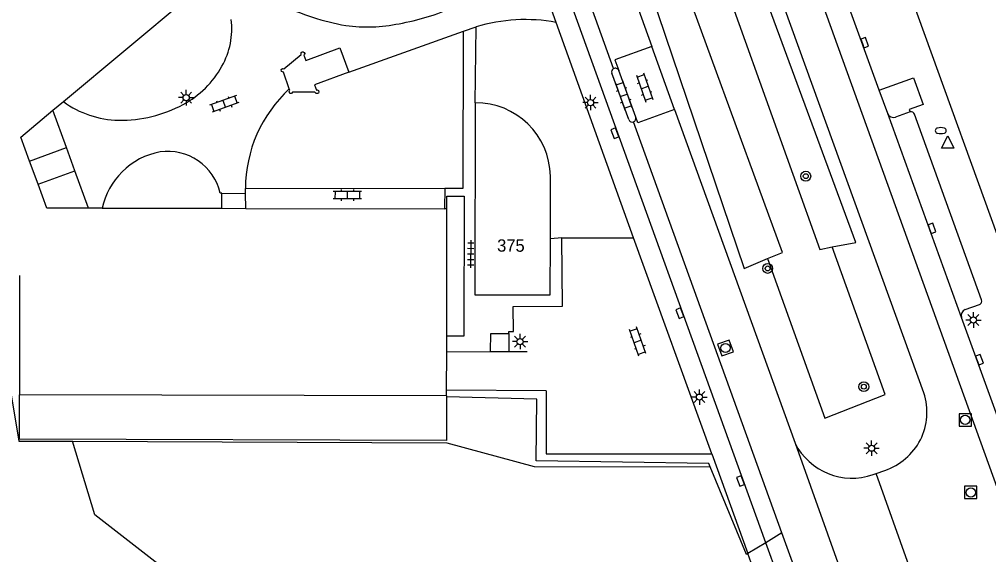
# Model space of a CAD drawing. Extents: x 124000 to 128010, y 398999 to 403000.
# Drawn here: x 127239.7 to 127318.3, y 399681.5 to 399725 of the extents above; entities that cross this region are included whole.
import ezdxf

# ---------------------------------------------------------------- set-up
doc = ezdxf.new("R2010")
doc.units = 0
for name, color, linetype in [('gg-afsc-faunaraster', 7, 'Continuous'), ('gg-afsc-muur', 7, 'Continuous'), ('gg-anno-huisnummerreeks BGT', 7, 'Continuous'), ('gg-bbg-bijgebouw', 7, 'Continuous'), ('gg-bbg-hoofdgebouw', 7, 'Continuous'), ('gg-bbg-toegangstrap', 7, 'Continuous'), ('gg-knt-verharding', 7, 'Continuous'), ('gg-knt-verharding nz', 7, 'Continuous'), ('gt-grn-groengrens', 7, 'Continuous'), ('gt-grn-groengrens NZ', 7, 'Continuous'), ('gt-grn-weggrens', 7, 'Continuous'), ('gt-grn-weggrens revisie', 7, 'Continuous'), ('gt-symb-boom', 7, 'Continuous'), ('gt-symb-brandkraan', 7, 'Continuous'), ('gt-symb-klinker verharding', 7, 'Continuous'), ('gt-symb-kolk', 7, 'Continuous'), ('gt-symb-lichtmast', 7, 'Continuous'), ('gt-symb-rioolschacht', 7, 'Continuous'), ('gt-symb-tegel verharding', 7, 'Continuous'), ('gt-symb-waterafsluiter', 7, 'Continuous')]:
    doc.layers.add(name, color=color, linetype=linetype)

# ---------------------------------------------------------------- blocks, each defined once
blk = doc.blocks.new('gt0-KOLK')
at = {"layer": 'gt-symb-kolk'}
blk.add_lwpolyline([(0, 0), (0.375, 0), (0.375, 0.4), (-0.375, 0.4), (-0.375, 0), (0, 0)], dxfattribs=at)
blk = doc.blocks.new('gt0-RS')
at = {"layer": 'gt-symb-rioolschacht'}
blk.add_lwpolyline([(-0.5, -0.5), (0.5, -0.5), (0.5, 0.5), (-0.5, 0.5)], close=True, dxfattribs=at)
blk.add_circle((0, 0), 0.375, dxfattribs=at)
blk = doc.blocks.new('gt0-LMAST')
at = {"layer": 'gt-symb-lichtmast'}
for p, q in [((-0.182, 0.173), (-0.447, 0.438)), ((-0.005, 0.246), (-0.005, 0.621)), ((0.172, 0.173), (0.437, 0.438)), ((-0.255, -0.004), (-0.63, -0.004)), ((-0.182, -0.181), (-0.447, -0.446)), ((-0.005, -0.254), (-0.005, -0.629)), ((0.437, -0.446), (0.172, -0.181)), ((0.245, -0.004), (0.62, -0.004))]:
    blk.add_line(p, q, dxfattribs=at)
blk.add_circle((-0.005, -0.004), 0.25, dxfattribs=at)
blk = doc.blocks.new('gt0-BOOM')
at = {"layer": 'gt-symb-boom'}
for radius in [0.4, 0.2]:
    blk.add_circle((0, 0), radius, dxfattribs=at)
blk = doc.blocks.new('gt0-WAFSL')
at = {"layer": 'gt-symb-waterafsluiter'}
for p, q in [((-0.5, -0.333), (0, 0.667)), ((0, 0.667), (0.5, -0.333)), ((0.5, -0.333), (-0.5, -0.333))]:
    blk.add_line(p, q, dxfattribs=at)
blk = doc.blocks.new('gt0-BR')
at = {"layer": 'gt-symb-brandkraan'}
for centre, radius, start, end in [((-0.244, 0), 0.206, 107.56694, 252.43307), ((0.599, -2.664), 3, 106.89205, 107.56694), ((0, -0.691), 0.938, 73.10799, 106.89205), ((-0.599, -2.664), 3, 72.43309, 73.10799), ((0.244, 0), 0.206, 287.56695, 72.43309), ((0.599, 2.664), 3, 252.43307, 253.10797), ((0, 0.691), 0.938, 253.10797, 286.89206), ((-0.599, 2.664), 3, 286.89206, 287.56695)]:
    blk.add_arc(centre, radius, start, end, dxfattribs=at)
blk = doc.blocks.new('gt0-KL1')
at = {"layer": 'gt-symb-klinker verharding'}
for p, q in [((-1.15, 0.3), (1.15, 0.3)), ((-1, -0.3), (-1, 0.3)), ((-0.5, 0.3), (-0.5, 0.45)), ((0, -0.3), (0, 0.3)), ((0.5, 0.3), (0.5, 0.45)), ((1, -0.3), (1, 0.3)), ((-1.15, -0.3), (1.15, -0.3)), ((-0.5, -0.45), (-0.5, -0.3)), ((0.5, -0.45), (0.5, -0.3))]:
    blk.add_line(p, q, dxfattribs=at)
blk = doc.blocks.new('gt0-TEG1')
at = {"layer": 'gt-symb-tegel verharding'}
for p, q in [((-1.125, 0), (1.125, 0)), ((-0.9, -0.25), (-0.9, 0.25)), ((-0.45, -0.25), (-0.45, 0.25)), ((0, -0.25), (0, 0.25)), ((0.45, -0.25), (0.45, 0.25)), ((0.9, -0.25), (0.9, 0.25))]:
    blk.add_line(p, q, dxfattribs=at)

msp = doc.modelspace()

# ---------------------------------------------------------------- linework, layer by layer
at = {"layer": 'gg-afsc-faunaraster'}
for points in [[(127238.941, 399694.98), (127239.645, 399690.75), (127243.983, 399690.732)], [(127243.983, 399690.732), (127274.374, 399690.603), (127281.457, 399688.682), (127295.739, 399688.669)]]:
    msp.add_lwpolyline(points, dxfattribs=at)
at = {"layer": 'gg-afsc-muur'}
for p, q in [((127258.022, 399711.23), (127274.21, 399711.256)), ((127258.032, 399710.834), (127258.022, 399711.23)), ((127258.063, 399709.629), (127258.032, 399710.834)), ((127274.21, 399711.256), (127274.557, 399711.257)), ((127277.922, 399698.018), (127277.94, 399699.48)), ((127279.408, 399699.481), (127279.407, 399698.019)), ((127274.356, 399697.998), (127277.922, 399698.018)), ((127279.407, 399698.019), (127280.887, 399698.022)), ((127282.427, 399694.815), (127274.351, 399694.887))]:
    msp.add_line(p, q, dxfattribs=at)
at = {"layer": 'gg-bbg-bijgebouw'}
for points in [[(127261.584, 399719.316), (127261.101, 399720.686), (127260.955, 399720.731), (127260.922, 399720.895), (127261.021, 399720.974), (127261.147, 399720.94), (127262.538, 399722.116), (127262.551, 399722.26), (127262.626, 399722.315), (127262.719, 399722.323), (127262.804, 399722.275), (127262.847, 399722.187), (127262.827, 399722.1), (127262.756, 399722.047), (127262.919, 399721.628), (127265.695, 399722.648), (127266.411, 399720.674)], [(127266.411, 399720.674), (127263.635, 399719.647), (127263.79, 399719.225), (127263.876, 399719.24), (127263.947, 399719.188), (127263.976, 399719.084), (127263.944, 399718.98), (127263.867, 399718.934), (127263.777, 399718.94), (127263.658, 399719.044), (127261.841, 399719.051), (127261.766, 399718.934), (127261.618, 399718.954), (127261.569, 399719.122), (127261.624, 399719.204), (127261.584, 399719.316)]]:
    msp.add_lwpolyline(points, dxfattribs=at)
at = {"layer": 'gg-bbg-hoofdgebouw'}
for p, q in [((127243.255, 399718.288), (127255.064, 399728.168)), ((127242.413, 399717.584), (127243.255, 399718.288)), ((127241.2, 399711.592), (127240.517, 399713.471)), ((127282.764, 399707.157), (127282.766, 399712.244)), ((127246.404, 399709.647), (127245.3, 399709.649)), ((127246.404, 399709.647), (127256.102, 399709.632)), ((127256.102, 399709.632), (127258.063, 399709.629)), ((127258.063, 399709.629), (127274.18, 399709.603)), ((127274.375, 399709.603), (127274.18, 399709.603)), ((127274.358, 399699.273), (127274.375, 399709.603)), ((127239.685, 399704.188), (127239.687, 399694.495)), ((127274.356, 399697.998), (127274.358, 399699.273)), ((127274.351, 399694.887), (127274.356, 399697.998)), ((127274.35, 399694.423), (127274.351, 399694.887)), ((127274.35, 399694.423), (127239.687, 399694.495))]:
    msp.add_line(p, q, dxfattribs=at)
for points in [[(127276.665, 399718.191), (127276.629, 399702.621), (127282.763, 399702.604), (127282.764, 399707.157)], [(127240.517, 399713.471), (127239.813, 399715.409), (127242.413, 399717.584)], [(127245.3, 399709.649), (127241.904, 399709.654), (127241.2, 399711.592)]]:
    msp.add_lwpolyline(points, dxfattribs=at)
msp.add_arc((127276.731, 399712.156), 6.035, 0.83336, 90.6313, dxfattribs=at)
at = {"layer": 'gg-bbg-toegangstrap'}
for p, q in [((127240.517, 399713.471), (127243.513, 399714.56)), ((127241.2, 399711.592), (127244.197, 399712.681))]:
    msp.add_line(p, q, dxfattribs=at)
msp.add_lwpolyline([(127274.375, 399709.603), (127274.377, 399710.613), (127275.777, 399710.611), (127275.759, 399699.271), (127274.358, 399699.273)], dxfattribs=at)
at = {"layer": 'gg-knt-verharding'}
for p, q in [((127300.255, 399682.502), (127246.686, 399830.751)), ((127252.525, 399829.314), (127291.002, 399722.765)), ((127294.231, 399775.963), (127322.426, 399698.003)), ((127309.452, 399719.205), (127306.514, 399727.317)), ((127266.411, 399720.674), (127275.731, 399723.996)), ((127275.731, 399723.996), (127276.735, 399724.352)), ((127276.665, 399718.191), (127276.735, 399724.352)), ((127289.522, 399707.232), (127283.247, 399724.713)), ((127292.851, 399717.646), (127291.002, 399722.765)), ((127289.688, 399717.017), (127288.31, 399720.806)), ((127289.127, 399716.825), (127287.746, 399720.593)), ((127310.133, 399717.325), (127309.452, 399719.205)), ((127243.513, 399714.56), (127242.413, 399717.584)), ((127292.851, 399717.646), (127302.619, 399690.584)), ((127316.129, 399700.786), (127310.133, 399717.325)), ((127311.946, 399717.449), (127310.766, 399717.027)), ((127317.755, 399702.201), (127312.31, 399717.263)), ((127244.197, 399712.681), (127243.513, 399714.56)), ((127245.3, 399709.649), (127244.197, 399712.681)), ((127256.119, 399710.871), (127255.977, 399710.858)), ((127256.102, 399709.632), (127256.119, 399710.871)), ((127256.119, 399710.871), (127258.032, 399710.834)), ((127274.21, 399711.256), (127274.18, 399709.603)), ((127283.708, 399707.238), (127282.764, 399707.157)), ((127283.708, 399707.238), (127289.522, 399707.232)), ((127316.419, 399701.432), (127317.58, 399701.833)), ((127325.128, 399675.899), (127316.129, 399700.786)), ((127277.94, 399699.48), (127279.408, 399699.481)), ((127277.922, 399698.018), (127279.407, 399698.019)), ((127274.35, 399694.423), (127274.35, 399694.336)), ((127295.862, 399689.72), (127298.789, 399681.619)), ((127308.95, 399688.044), (127309.203, 399688.133)), ((127309.203, 399688.133), (127309.893, 399688.376)), ((127352.165, 399538.844), (127300.255, 399682.502)), ((127298.789, 399681.619), (127298.672, 399681.541))]:
    msp.add_line(p, q, dxfattribs=at)
for points in [[(127313.072, 399694.658), (127283.065, 399777.525), (127263.359, 399832.165)], [(127274.557, 399711.257), (127275.682, 399711.27), (127275.731, 399723.996)], [(127291.002, 399722.765), (127287.993, 399721.679), (127288.31, 399720.806)], [(127309.452, 399719.205), (127312.219, 399720.207), (127313.002, 399718.059), (127311.873, 399717.651), (127311.946, 399717.449)], [(127292.851, 399717.646), (127289.856, 399716.557), (127289.688, 399717.017)], [(127279.408, 399699.481), (127279.398, 399699.653), (127279.765, 399699.653), (127279.755, 399701.679), (127283.751, 399701.683), (127283.708, 399707.238)], [(127274.35, 399694.336), (127274.339, 399690.806), (127239.693, 399690.916), (127239.687, 399694.495)], [(127282.427, 399694.815), (127282.424, 399689.723), (127295.862, 399689.72)]]:
    msp.add_lwpolyline(points, dxfattribs=at)
for centre, radius, start, end in [((127269.778, 399744.605), 20.466, 244.26658, 259.84348), ((127267.277, 399743.174), 18.838, 279.80868, 294.17684), ((127250.742, 399724.205), 6.181, 330.54093, 7.0077), ((127280.735, 399711.119), 13.824, 79.52901, 106.81701), ((127267.877, 399737.423), 13.075, 262.49535, 281.51119), ((127249.281, 399724.947), 7.818, 298.19414, 331.07342), ((127288.029, 399720.698), 0.302, 117.65402, 200.2916), ((127288.029, 399720.698), 0.301, 21.02964, 117.59005), ((127269.078, 399711.187), 11.056, 132.67354, 179.77809), ((127247.915, 399724.676), 7.907, 233.89027, 268.73469), ((127247.876, 399727.521), 10.751, 269.27289, 298.30978), ((127289.407, 399716.923), 0.297, 291.83883, 18.43378), ((127310.605, 399717.506), 0.505, 200.96143, 288.61889), ((127312.021, 399717.147), 0.311, 21.90283, 103.96411), ((127289.407, 399716.924), 0.297, 199.39462, 291.7839), ((127252.072, 399708.589), 5.695, 99.69576, 135.47047), ((127251.748, 399709.94), 4.31, 55.59665, 98.46592), ((127251.692, 399709.873), 4.397, 12.94663, 55.48953), ((127251.973, 399708.505), 5.685, 134.16981, 168.41256), ((127317.488, 399702.102), 0.285, 288.87223, 20.26153), ((127316.618, 399700.954), 0.517, 112.64137, 199.00644), ((127308.346, 399693.104), 4.975, 288.11435, 18.20236), ((127307.219, 399692.89), 5.146, 206.62747, 289.65117)]:
    msp.add_arc(centre, radius, start, end, dxfattribs=at)
at = {"layer": 'gg-knt-verharding nz'}
for p, q in [((127301.557, 399683.296), (127289.517, 399716.648)), ((127353.608, 399539.361), (127301.557, 399683.296))]:
    msp.add_line(p, q, dxfattribs=at)
for points in [[(127287.889, 399720.965), (127248.16, 399831.308), (127246.609, 399836.493), (127245.253, 399841.824), (127243.765, 399849.248), (127243.291, 399854.837), (127243.291, 399861.815), (127244.247, 399870.333), (127248.65, 399896.49)], [(127265.838, 399834.257), (127318.984, 399687.016), (127369.154, 399548.717), (127371.211, 399543.884)]]:
    msp.add_lwpolyline(points, dxfattribs=at)
at = {"layer": 'gt-grn-groengrens'}
msp.add_line((127298.672, 399681.541), (127295.739, 399688.669), dxfattribs=at)
for points in [[(127252.953, 399893.14), (127250.156, 399877.52), (127249.06, 399871.401), (127248.214, 399865.2), (127248.075, 399859.045), (127248.264, 399851.622), (127248.82, 399846.657), (127250.639, 399838.913), (127251.265, 399836.249), (127254.363, 399826.815), (127266.553, 399793.658), (127278.603, 399760.314), (127290.908, 399727.129), (127298.493, 399704.761), (127300.377, 399705.549)], [(127300.377, 399705.549), (127301.595, 399706.059), (127288.153, 399742.795), (127272.001, 399788.227), (127265.106, 399807.621), (127256.648, 399831.409), (127254.55, 399837.311), (127252.785, 399843.977), (127251.739, 399849.677), (127251.575, 399855.79), (127251.766, 399865.569), (127254.667, 399883.049), (127256.25, 399892.592), (127252.953, 399893.14)], [(127305.631, 399706.497), (127307.558, 399706.871), (127299.887, 399727.636), (127267.176, 399817.439), (127260.712, 399835.184), (127259.09, 399841.117), (127257.26, 399849.859), (127256.491, 399855.935), (127256.675, 399862.05), (127257.498, 399869.664), (127261.182, 399890.938)], [(127258.37, 399890.457), (127256.056, 399877.3), (127254.896, 399869.325), (127254.639, 399867.558), (127254.265, 399863.01), (127254.176, 399858.024), (127254.345, 399853.409), (127254.768, 399850.225), (127256.632, 399841.558), (127257.445, 399837.775), (127260.939, 399827.534), (127271.314, 399799.163), (127289.287, 399749.086), (127304.641, 399706.305), (127305.631, 399706.497)], [(127295.739, 399688.669), (127295.628, 399688.939), (127281.627, 399689.153), (127281.667, 399694.153), (127274.35, 399694.336)], [(127285.867, 399551.259), (127269.165, 399576.319), (127262.126, 399589.522), (127257.726, 399600.671), (127253.62, 399607.126), (127251.273, 399612.701), (127249.904, 399619.644), (127251.957, 399624.926), (127266.33, 399630.207), (127273.369, 399635.194), (127276.383, 399638.702), (127276.889, 399653.385), (127275.716, 399661.6), (127272.139, 399670.582), (127268.09, 399677.332), (127251.894, 399680.032), (127245.82, 399684.758), (127243.983, 399690.732)]]:
    msp.add_lwpolyline(points, dxfattribs=at)
at = {"layer": 'gt-grn-groengrens NZ'}
msp.add_lwpolyline([(127300.377, 399705.549), (127305.036, 399692.61), (127309.927, 399694.529), (127305.631, 399706.497)], dxfattribs=at)
at = {"layer": 'gt-grn-weggrens'}
for p, q in [((127283.247, 399724.713), (127281.177, 399730.367)), ((127295.862, 399689.72), (127289.522, 399707.232)), ((127302.619, 399690.584), (127308.539, 399674.02)), ((127301.557, 399683.296), (127300.255, 399682.502)), ((127300.255, 399682.502), (127298.789, 399681.619)), ((127300.443, 399676.979), (127298.789, 399681.619))]:
    msp.add_line(p, q, dxfattribs=at)
at = {"layer": 'gt-grn-weggrens revisie'}
msp.add_line((127311.888, 399680.61), (127309.203, 399688.133), dxfattribs=at)

# ---------------------------------------------------------------- block references
at = {"layer": 'gt-symb-boom'}
for p in [(127303.488, 399712.239), (127300.395, 399704.757), (127308.198, 399695.164)]:
    msp.add_blockref('gt0-BOOM', p, dxfattribs=at)
at = {"layer": 'gt-symb-brandkraan'}
msp.add_blockref('gt0-BR', (127314.44, 399715.936), dxfattribs=at)
at = {"layer": 'gt-symb-klinker verharding'}
for p, rotation in [((127288.72, 399718.807), -70.96692019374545), ((127290.412, 399719.436), -70.96692019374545), ((127256.305, 399718.107), -160.42327443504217), ((127266.293, 399710.697), 179.9427042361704), ((127289.853, 399698.826), 109.63070227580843)]:
    msp.add_blockref('gt0-KL1', p, dxfattribs=dict(at, rotation=rotation))
at = {"layer": 'gt-symb-kolk'}
for p, rotation in [((127308.078, 399722.997), -70.08997127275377), ((127287.808, 399715.659), -69.93365037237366), ((127313.536, 399707.938), -70.07204853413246), ((127293.079, 399701.057), -69.39030706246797), ((127317.397, 399697.28), -70.1154807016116), ((127298.001, 399687.447), -69.20927472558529)]:
    msp.add_blockref('gt0-KOLK', p, dxfattribs=dict(at, rotation=rotation))
at = {"layer": 'gt-symb-lichtmast'}
for p in [(127253.223, 399718.613), (127286.029, 399718.212), (127317.091, 399700.574), (127280.314, 399698.825), (127294.868, 399694.323), (127308.832, 399690.175)]:
    msp.add_blockref('gt0-LMAST', p, dxfattribs=at)
at = {"layer": 'gt-symb-rioolschacht', "rotation": -70.11483488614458}
msp.add_blockref('gt0-RS', (127296.978, 399698.304), dxfattribs=at)
at = {"layer": 'gt-symb-rioolschacht'}
for p in [(127316.423, 399692.473), (127316.879, 399686.58)]:
    msp.add_blockref('gt0-RS', p, dxfattribs=at)
at = {"layer": 'gt-symb-tegel verharding', "rotation": -90.51564809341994}
msp.add_blockref('gt0-TEG1', (127276.302, 399705.937), dxfattribs=at)
at = {"layer": 'gt-symb-waterafsluiter'}
msp.add_blockref('gt0-WAFSL', (127315.009, 399714.851), dxfattribs=at)

# ---------------------------------------------------------------- texts
at = {"layer": 'gg-anno-huisnummerreeks BGT'}
msp.add_text('375', height=1, rotation=359.8, dxfattribs=at).set_placement((127278.447, 399706.117))

doc.saveas('drawing.dxf')
